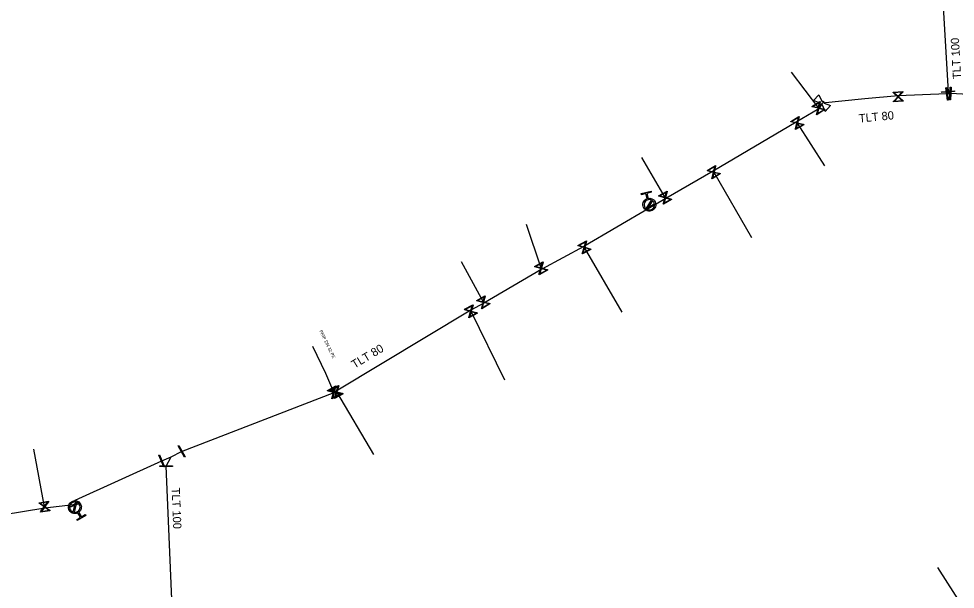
# Model space of a CAD drawing. Extents: x -643544 to -637295, y -1119190 to -1111715.
# Drawn here: x -641211.2 to -641064.3, y -1113775.9 to -1113686.4 of the extents above; entities that cross this region are included whole.
import ezdxf

# ---------------------------------------------------------------- set-up
doc = ezdxf.new("R2010")
doc.units = 0
for name, color, linetype in [('Default', 7, 'Continuous'), ('VP Hydrant', 7, 'Continuous'), ('VP Lomový bod', 7, 'Continuous'), ('VP Popis přípojky', 7, 'Continuous'), ('VP Přípojka', 7, 'Continuous'), ('VP Řad', 7, 'Continuous'), ('VP Řad - popis', 7, 'Continuous'), ('VP Šoupě', 7, 'Continuous')]:
    doc.layers.add(name, color=color, linetype=linetype)

msp = doc.modelspace()

# ---------------------------------------------------------------- linework, layer by layer
at = {"layer": 'Default'}
for points in [[(-641085.24, -1113699.32), (-641085.19, -1113699.31), (-641085.14, -1113699.32), (-641085.05, -1113699.34), (-641084.99, -1113699.4), (-641084.93, -1113699.45), (-641084.91, -1113699.53), (-641084.89, -1113699.59), (-641084.89, -1113699.64)], [(-641085.16, -1113699.94), (-641085.22, -1113699.95), (-641085.27, -1113699.94), (-641085.35, -1113699.92), (-641085.41, -1113699.86), (-641085.47, -1113699.81), (-641085.5, -1113699.72), (-641085.52, -1113699.67), (-641085.52, -1113699.62)], [(-641112.46, -1113714.58), (-641112.11, -1113714.52), (-641111.79, -1113714.71), (-641111.44, -1113714.92), (-641111.33, -1113715.32), (-641111.23, -1113715.72), (-641111.44, -1113716.08), (-641111.65, -1113716.43), (-641112.05, -1113716.54), (-641112.45, -1113716.64), (-641112.81, -1113716.43), (-641113.16, -1113716.22), (-641113.27, -1113715.82), (-641113.37, -1113715.42), (-641113.16, -1113715.06), (-641112.98, -1113714.74), (-641112.64, -1113714.63)], [(-641111.97, -1113714.83), (-641112.22, -1113714.71), (-641112.51, -1113714.78), (-641112.83, -1113714.87), (-641113, -1113715.16), (-641113.17, -1113715.44), (-641113.09, -1113715.77), (-641113.02, -1113716.06), (-641112.79, -1113716.22)], [(-641112.63, -1113716.31), (-641112.38, -1113716.43), (-641112.1, -1113716.36), (-641111.77, -1113716.27), (-641111.6, -1113715.98), (-641111.43, -1113715.69), (-641111.52, -1113715.37), (-641111.59, -1113715.09), (-641111.81, -1113714.92)], [(-641201.97, -1113763.89), (-641202.29, -1113764.05), (-641202.64, -1113763.96), (-641203.04, -1113763.87), (-641203.26, -1113763.51), (-641203.48, -1113763.16), (-641203.38, -1113762.76), (-641203.29, -1113762.35), (-641202.93, -1113762.14), (-641202.58, -1113761.92), (-641202.18, -1113762.02), (-641201.78, -1113762.11), (-641201.56, -1113762.46), (-641201.34, -1113762.82), (-641201.44, -1113763.22), (-641201.52, -1113763.58), (-641201.81, -1113763.79)], [(-641202.31, -1113762.18), (-641202.59, -1113762.15), (-641202.83, -1113762.3), (-641203.12, -1113762.47), (-641203.2, -1113762.8), (-641203.28, -1113763.13), (-641203.1, -1113763.42), (-641202.95, -1113763.66), (-641202.69, -1113763.76)], [(-641202.51, -1113763.8), (-641202.23, -1113763.84), (-641201.98, -1113763.68), (-641201.69, -1113763.51), (-641201.62, -1113763.18), (-641201.54, -1113762.85), (-641201.72, -1113762.56), (-641201.87, -1113762.31), (-641202.13, -1113762.22)]]:
    msp.add_open_spline(points, degree=3, dxfattribs=at)
at = {"layer": 'VP Hydrant'}
for points in [[(-641112.64, -1113714.63), (-641112.84, -1113713.83), (-641113.51, -1113714.01), (-641113.56, -1113713.83), (-641112.04, -1113713.44), (-641112, -1113713.62), (-641112.67, -1113713.79), (-641112.46, -1113714.58)], [(-641112.79, -1113716.22), (-641111.97, -1113714.83)], [(-641111.81, -1113714.92), (-641112.63, -1113716.31)], [(-641202.69, -1113763.76), (-641202.31, -1113762.18)], [(-641202.13, -1113762.22), (-641202.51, -1113763.8)], [(-641201.81, -1113763.79), (-641201.38, -1113764.49), (-641200.79, -1113764.13), (-641200.7, -1113764.28), (-641202.03, -1113765.1), (-641202.12, -1113764.95), (-641201.54, -1113764.58), (-641201.97, -1113763.89)]]:
    msp.add_lwpolyline(points, dxfattribs=at)
at = {"layer": 'VP Lomový bod'}
for points in [[(-641086.55, -1113699.25), (-641085.71, -1113698.33), (-641085.24, -1113699.32)], [(-641085.52, -1113699.62), (-641086.55, -1113699.25)], [(-641084.89, -1113699.64), (-641083.86, -1113700.01), (-641084.7, -1113700.93), (-641085.16, -1113699.94)]]:
    msp.add_lwpolyline(points, dxfattribs=at)
at = {"layer": 'VP Přípojka'}
for points in [[(-641090.06, -1113694.77), (-641085.78, -1113700.42)], [(-641089.25, -1113702.6), (-641089.1, -1113702.76), (-641084.85, -1113709.48)], [(-641109.74, -1113714.6), (-641109.82, -1113714.46), (-641113.48, -1113708.18)], [(-641102.31, -1113710.31), (-641102.2, -1113710.47), (-641096.3, -1113720.7)], [(-641112.23, -1113716.05), (-641112.22, -1113715.88), (-641112.3, -1113715.57)], [(-641129.17, -1113725.68), (-641129.29, -1113725.52), (-641131.59, -1113718.68)], [(-641116.59, -1113732.43), (-641122.49, -1113722.26)], [(-641138.27, -1113730.99), (-641138.34, -1113730.86), (-641141.78, -1113724.53)], [(-641140.32, -1113732.12), (-641140.28, -1113732.28), (-641135, -1113743.01)], [(-641161.76, -1113745.03), (-641161.79, -1113744.98), (-641163.04, -1113742.02), (-641165.08, -1113737.82)], [(-641161.42, -1113744.81), (-641161.36, -1113744.92), (-641155.59, -1113754.75)], [(-641207.13, -1113763.11), (-641207.17, -1113762.92), (-641208.85, -1113753.88)], [(-641202.64, -1113762.56), (-641202.57, -1113762.73), (-641202.41, -1113762.99)], [(-641057.08, -1113788.01), (-641057.15, -1113787.91), (-641067.03, -1113772.44)]]:
    msp.add_lwpolyline(points, dxfattribs=at)
at = {"layer": 'VP Řad'}
for points in [[(-641074.6, -1113647.89), (-641068.41, -1113662.11), (-641066.15, -1113685.45), (-641065.45, -1113697.85), (-641065.34, -1113698.16)], [(-641065.34, -1113698.16), (-641065.62, -1113698.2), (-641073.28, -1113698.48), (-641078.49, -1113698.98), (-641085.2, -1113699.62), (-641085.2, -1113699.63)], [(-640993.73, -1113747.95), (-640993.78, -1113747.87), (-640995.11, -1113745.5), (-641002.31, -1113735.32), (-641010.66, -1113723.6), (-641015.03, -1113718.03), (-641016.19, -1113716.55), (-641019.03, -1113712.26), (-641024.17, -1113707.46), (-641025.7, -1113705.77), (-641027.98, -1113702.78), (-641038.13, -1113701.22), (-641038.57, -1113701.17), (-641056.73, -1113698.72), (-641058.42, -1113698.5), (-641065.08, -1113698.12), (-641065.34, -1113698.16)], [(-641085.2, -1113699.63), (-641085.7, -1113700.56), (-641089.25, -1113702.6), (-641102.31, -1113710.31), (-641109.74, -1113714.6), (-641112.23, -1113716.05), (-641122.58, -1113722.12), (-641129.17, -1113725.68), (-641138.27, -1113730.99), (-641140.32, -1113732.12), (-641161.42, -1113744.81), (-641161.76, -1113745.03)], [(-641187.3, -1113755.12), (-641185.66, -1113754.24), (-641161.76, -1113745.03)], [(-641293.19, -1113774.08), (-641292.95, -1113774.06), (-641286.91, -1113773.45), (-641277, -1113772.07), (-641259.71, -1113769.64), (-641249.83, -1113768.45), (-641243.45, -1113767.68), (-641235.65, -1113767), (-641222.15, -1113765.24), (-641217.07, -1113764.69), (-641207.13, -1113763.11), (-641202.64, -1113762.56), (-641202.28, -1113762.36), (-641202.33, -1113762.17), (-641202.36, -1113761.91), (-641188.78, -1113755.75), (-641187.3, -1113755.12)], [(-641186.96, -1113783.56), (-641188.1, -1113756.56), (-641187.3, -1113755.12)]]:
    msp.add_lwpolyline(points, dxfattribs=at)
at = {"layer": 'VP Šoupě'}
for points in [[(-641072.48, -1113699.34), (-641073.98, -1113699.42), (-641073.98, -1113699.35), (-641073.89, -1113699.26), (-641073.33, -1113698.63), (-641074.05, -1113697.99), (-641074.06, -1113697.92), (-641072.56, -1113697.84), (-641072.56, -1113697.91), (-641073.21, -1113698.63), (-641072.58, -1113699.19), (-641072.49, -1113699.27), (-641072.48, -1113699.34)], [(-641073.9, -1113698.01), (-641073.27, -1113698.57), (-641072.71, -1113697.94), (-641073.9, -1113698.01)], [(-641064.45, -1113697.84), (-641066.44, -1113697.99), (-641066.45, -1113697.86), (-641064.46, -1113697.71), (-641064.45, -1113697.84)], [(-641065.7, -1113697.2), (-641065.41, -1113699.18), (-641065.54, -1113699.2), (-641065.82, -1113697.22), (-641065.7, -1113697.2)], [(-641064.96, -1113697.13), (-641065.07, -1113699.12), (-641065.2, -1113699.11), (-641065.09, -1113697.12), (-641064.96, -1113697.13)], [(-641084.75, -1113700.66), (-641086.02, -1113701.45), (-641086.06, -1113701.4), (-641086.02, -1113701.27), (-641085.83, -1113700.45), (-641086.78, -1113700.23), (-641086.81, -1113700.18), (-641085.54, -1113699.39), (-641085.5, -1113699.44), (-641085.73, -1113700.39), (-641084.91, -1113700.58), (-641084.78, -1113700.61), (-641084.75, -1113700.66)], [(-641072.64, -1113699.25), (-641073.27, -1113698.69), (-641073.83, -1113699.32), (-641072.64, -1113699.25)], [(-641086.63, -1113700.17), (-641085.81, -1113700.37), (-641085.62, -1113699.55), (-641086.63, -1113700.17)], [(-641084.93, -1113700.67), (-641085.75, -1113700.47), (-641085.94, -1113701.29), (-641084.93, -1113700.67)], [(-641088.07, -1113703.02), (-641089.36, -1113703.79), (-641089.39, -1113703.73), (-641089.36, -1113703.61), (-641089.15, -1113702.79), (-641090.09, -1113702.56), (-641090.13, -1113702.5), (-641088.84, -1113701.73), (-641088.81, -1113701.79), (-641089.05, -1113702.73), (-641088.23, -1113702.93), (-641088.1, -1113702.96), (-641088.07, -1113703.02)], [(-641089.95, -1113702.5), (-641089.13, -1113702.71), (-641088.93, -1113701.89), (-641089.95, -1113702.5)], [(-641088.25, -1113703.02), (-641089.07, -1113702.81), (-641089.27, -1113703.63), (-641088.25, -1113703.02)], [(-641101.17, -1113710.72), (-641102.45, -1113711.5), (-641102.48, -1113711.44), (-641102.45, -1113711.32), (-641102.25, -1113710.5), (-641103.2, -1113710.27), (-641103.23, -1113710.22), (-641101.95, -1113709.44), (-641101.91, -1113709.5), (-641102.15, -1113710.44), (-641101.33, -1113710.64), (-641101.2, -1113710.66), (-641101.17, -1113710.72)], [(-641103.05, -1113710.22), (-641102.23, -1113710.42), (-641102.03, -1113709.6), (-641103.05, -1113710.22)], [(-641101.35, -1113710.72), (-641102.17, -1113710.52), (-641102.36, -1113711.34), (-641101.35, -1113710.72)], [(-641108.8, -1113714.74), (-641110.1, -1113715.48), (-641110.14, -1113715.42), (-641110.1, -1113715.3), (-641109.87, -1113714.49), (-641110.81, -1113714.23), (-641110.84, -1113714.17), (-641109.53, -1113713.44), (-641109.5, -1113713.5), (-641109.77, -1113714.43), (-641108.96, -1113714.66), (-641108.83, -1113714.69), (-641108.8, -1113714.74)], [(-641110.66, -1113714.18), (-641109.85, -1113714.41), (-641109.63, -1113713.6), (-641110.66, -1113714.18)], [(-641112.89, -1113716.22), (-641111.6, -1113715.46), (-641111.55, -1113715.54), (-641112.84, -1113716.3), (-641112.89, -1113716.22)], [(-641108.98, -1113714.74), (-641109.79, -1113714.52), (-641110.01, -1113715.32), (-641108.98, -1113714.74)], [(-641121.48, -1113722.57), (-641122.8, -1113723.27), (-641122.83, -1113723.21), (-641122.79, -1113723.09), (-641122.54, -1113722.29), (-641123.47, -1113722.01), (-641123.5, -1113721.95), (-641122.18, -1113721.25), (-641122.15, -1113721.3), (-641122.43, -1113722.23), (-641121.63, -1113722.48), (-641121.51, -1113722.51), (-641121.48, -1113722.57)], [(-641123.32, -1113721.96), (-641122.52, -1113722.21), (-641122.27, -1113721.4), (-641123.32, -1113721.96)], [(-641121.66, -1113722.56), (-641122.46, -1113722.32), (-641122.71, -1113723.12), (-641121.66, -1113722.56)], [(-641128.27, -1113725.81), (-641129.58, -1113726.54), (-641129.61, -1113726.48), (-641129.57, -1113726.36), (-641129.34, -1113725.55), (-641130.28, -1113725.29), (-641130.31, -1113725.23), (-641129, -1113724.5), (-641128.97, -1113724.56), (-641129.23, -1113725.49), (-641128.43, -1113725.72), (-641128.3, -1113725.75), (-641128.27, -1113725.81)], [(-641130.13, -1113725.24), (-641129.32, -1113725.47), (-641129.09, -1113724.66), (-641130.13, -1113725.24)], [(-641128.45, -1113725.81), (-641129.26, -1113725.58), (-641129.49, -1113726.38), (-641128.45, -1113725.81)], [(-641137.31, -1113731.11), (-641138.59, -1113731.89), (-641138.63, -1113731.83), (-641138.59, -1113731.71), (-641138.39, -1113730.89), (-641139.34, -1113730.66), (-641139.37, -1113730.61), (-641138.09, -1113729.83), (-641138.05, -1113729.89), (-641138.29, -1113730.83), (-641137.47, -1113731.03), (-641137.34, -1113731.06), (-641137.31, -1113731.11)], [(-641139.19, -1113730.61), (-641138.37, -1113730.81), (-641138.17, -1113729.99), (-641139.19, -1113730.61)], [(-641139.26, -1113732.59), (-641140.59, -1113733.29), (-641140.62, -1113733.24), (-641140.58, -1113733.11), (-641140.33, -1113732.31), (-641141.26, -1113732.03), (-641141.29, -1113731.97), (-641139.97, -1113731.26), (-641139.94, -1113731.32), (-641140.23, -1113732.25), (-641139.42, -1113732.49), (-641139.3, -1113732.53), (-641139.26, -1113732.59)], [(-641141.12, -1113731.98), (-641140.31, -1113732.23), (-641140.07, -1113731.42), (-641141.12, -1113731.98)], [(-641137.49, -1113731.12), (-641138.31, -1113730.91), (-641138.51, -1113731.73), (-641137.49, -1113731.12)], [(-641139.45, -1113732.58), (-641140.25, -1113732.34), (-641140.49, -1113733.14), (-641139.45, -1113732.58)], [(-641162.81, -1113744.69), (-641161.5, -1113743.96), (-641161.47, -1113744.02), (-641161.51, -1113744.14), (-641161.74, -1113744.95), (-641160.8, -1113745.21), (-641160.77, -1113745.27), (-641162.08, -1113746), (-641162.11, -1113745.94), (-641161.84, -1113745.01), (-641162.65, -1113744.78), (-641162.78, -1113744.75), (-641162.81, -1113744.69)], [(-641162.63, -1113744.7), (-641161.82, -1113744.92), (-641161.59, -1113744.12), (-641162.63, -1113744.7)], [(-641160.34, -1113745.22), (-641161.66, -1113745.94), (-641161.69, -1113745.88), (-641161.65, -1113745.76), (-641161.41, -1113744.95), (-641162.35, -1113744.68), (-641162.38, -1113744.62), (-641161.06, -1113743.9), (-641161.03, -1113743.96), (-641161.31, -1113744.89), (-641160.5, -1113745.13), (-641160.37, -1113745.16), (-641160.34, -1113745.22)], [(-641162.2, -1113744.63), (-641161.39, -1113744.87), (-641161.15, -1113744.06), (-641162.2, -1113744.63)], [(-641160.53, -1113745.21), (-641161.33, -1113744.98), (-641161.57, -1113745.78), (-641160.53, -1113745.21)], [(-641160.95, -1113745.26), (-641161.76, -1113745.03), (-641161.99, -1113745.84), (-641160.95, -1113745.26)], [(-641186.08, -1113753.33), (-641185.13, -1113755.09), (-641185.24, -1113755.15), (-641186.19, -1113753.39), (-641186.08, -1113753.33)], [(-641189.11, -1113754.81), (-641188.33, -1113756.65), (-641188.44, -1113756.69), (-641189.23, -1113754.85), (-641189.11, -1113754.81)], [(-641187.1, -1113756.62), (-641189.1, -1113756.62), (-641189.1, -1113756.5), (-641187.1, -1113756.5), (-641187.1, -1113756.62)], [(-641206.32, -1113763.55), (-641207.8, -1113763.77), (-641207.81, -1113763.71), (-641207.73, -1113763.61), (-641207.23, -1113762.93), (-641208.01, -1113762.36), (-641208.02, -1113762.29), (-641206.54, -1113762.07), (-641206.53, -1113762.13), (-641207.11, -1113762.91), (-641206.43, -1113763.41), (-641206.33, -1113763.48), (-641206.32, -1113763.55)], [(-641207.86, -1113762.36), (-641207.18, -1113762.86), (-641206.68, -1113762.18), (-641207.86, -1113762.36)], [(-641201.86, -1113762.49), (-641203.25, -1113763.06), (-641203.28, -1113762.97), (-641201.89, -1113762.4), (-641201.86, -1113762.49)], [(-641206.49, -1113763.48), (-641207.16, -1113762.98), (-641207.66, -1113763.66), (-641206.49, -1113763.48)]]:
    msp.add_lwpolyline(points, dxfattribs=at)

# ---------------------------------------------------------------- texts
at = {"layer": 'VP Popis přípojky'}
msp.add_text('PRIP DN 32 PE', height=0.5, rotation=295.9065, dxfattribs=at).set_placement((-641164.09, -1113735.36))
at = {"layer": 'VP Řad - popis'}
for s, rotation, p in [('TLT 100', 93.231, (-641063.38, -1113695.83)), ('TLT 80', 5.4811, (-641079.37, -1113702.69)), ('TLT 80', 31.0236, (-641158.55, -1113741.3)), ('TLT 100', 272.4245, (-641187.25, -1113759.96))]:
    msp.add_text(s, height=1.3, rotation=rotation, dxfattribs=at).set_placement(p)

doc.saveas('drawing.dxf')
